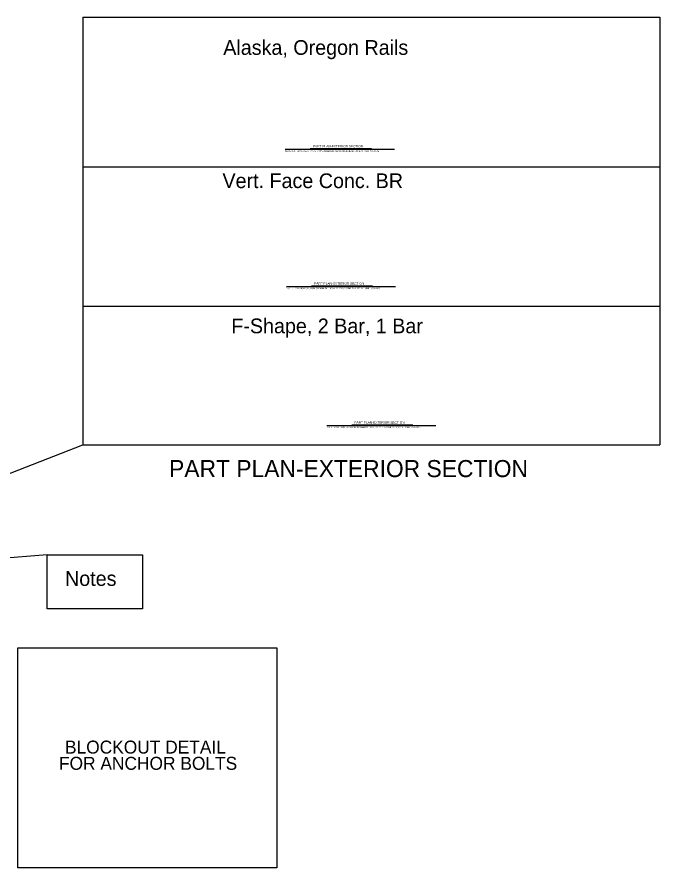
# Model space of a CAD drawing. Extents: x -408 to -23, y -15 to 117.
# Drawn here: x -323.5 to -265.4, y 9.8 to 86.6 of the extents above; entities that cross this region are included whole.
import ezdxf

# ---------------------------------------------------------------- set-up
doc = ezdxf.new("R2010")
doc.units = 0
doc.layers.add('Text', color=7, linetype='Continuous')
doc.layers.add('User Information Notes', color=7, linetype='Continuous')

msp = doc.modelspace()

# ---------------------------------------------------------------- linework, layer by layer
at = {"layer": 'Text'}
for p, q in [((-299.221, 74.694), (-289.353, 74.694)), ((-296.955, 74.756), (-291.432, 74.756)), ((-299.112, 62.288), (-289.244, 62.288)), ((-296.846, 62.351), (-291.323, 62.351)), ((-295.469, 49.734), (-285.601, 49.734)), ((-293.203, 49.796), (-287.679, 49.796))]:
    msp.add_line(p, q, dxfattribs=at)
at = {"layer": 'User Information Notes'}
for p, q in [((-317.495, 86.632), (-265.354, 86.632)), ((-317.495, 86.632), (-317.495, 47.987)), ((-265.354, 86.632), (-265.354, 47.987)), ((-317.495, 73.088), (-265.354, 73.088)), ((-317.495, 60.504), (-265.354, 60.504)), ((-345.639, 37.006), (-317.495, 47.987)), ((-317.495, 47.987), (-265.354, 47.987)), ((-320.727, 38.035), (-330.518, 37.25))]:
    msp.add_line(p, q, dxfattribs=at)
for points in [[(-320.727, 38.035), (-312.112, 38.035), (-312.112, 33.163), (-320.727, 33.163)], [(-323.368, 29.65), (-299.978, 29.65), (-299.978, 9.754), (-323.368, 9.754)]]:
    msp.add_lwpolyline(points, close=True, dxfattribs=at)

# ---------------------------------------------------------------- texts
at = {"layer": 'Text'}
for s, height, p in [('Alaska, Oregon Rails', 1.33067, (-304.815, 83.215)), ('NOTE: EXTERIOR SECTION SHOWN-INTERIOR SECTION SIMILAR EXCEPT OMIT S3 BARS.', 0.143, (-299.222, 74.451)), ('PART PLAN-EXTERIOR SECTION', 0.20839, (-296.712, 74.851)), ('Vert. Face Conc. BR', 1.33067, (-304.888, 71.175)), ('PART PLAN-EXTERIOR SECTION', 0.20839, (-296.603, 62.445)), ('NOTE: EXTERIOR SECTION SHOWN-INTERIOR SECTION SIMILAR EXCEPT OMIT S3 BARS.', 0.143, (-299.113, 62.046)), ('F-Shape, 2 Bar, 1 Bar', 1.33067, (-304.088, 58.061)), ('PART PLAN-EXTERIOR SECTION', 0.20839, (-292.96, 49.891)), ('NOTE: EXTERIOR SECTION SHOWN-INTERIOR SECTION SIMILAR EXCEPT OMIT S3 BARS.', 0.143, (-295.47, 49.491))]:
    msp.add_text(s, height=height, dxfattribs=at).set_placement(p)
at = {"layer": 'User Information Notes'}
for s, height, p in [('PART PLAN-EXTERIOR SECTION', 1.54201, (-309.709, 45.065)), ('Notes', 1.3307, (-319.114, 35.239)), ('BLOCKOUT DETAIL ', 1.17169, (-319.118, 20.089)), ('FOR ANCHOR BOLTS', 1.17169, (-319.662, 18.622))]:
    msp.add_text(s, height=height, dxfattribs=at).set_placement(p)

doc.saveas('drawing.dxf')
